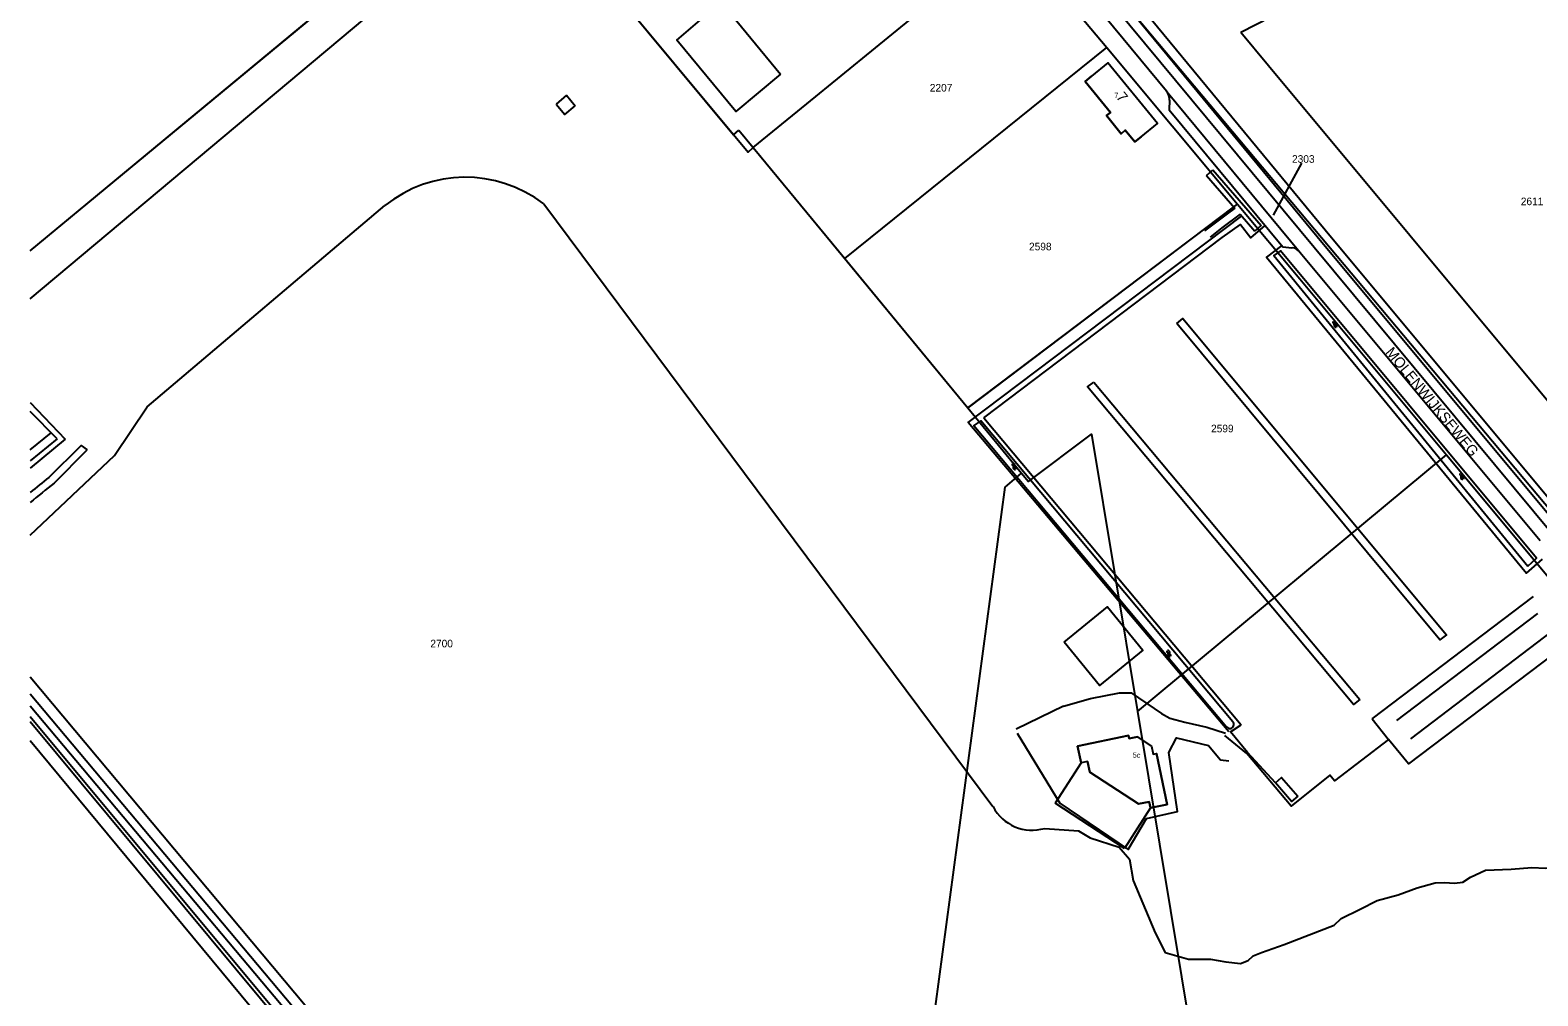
# Model space of a CAD drawing. Extents: x 148816 to 151297, y 399515 to 402500.
# Drawn here: x 148815.6 to 149173.6, y 401618.2 to 401847.5 of the extents above; entities that cross this region are included whole.
import ezdxf

# ---------------------------------------------------------------- set-up
doc = ezdxf.new("R2010")
doc.units = 0
for name, color, linetype in [('B01 Hoofdgebouw  [T] Norm', 7, 'Continuous'), ('B01 hoofgebouw', 7, 'Continuous'), ('G01 perceelsgrens', 7, 'Continuous'), ('G02 sectiegrens', 7, 'Continuous'), ('G04 Gemeentegrens [D] Gem', 7, 'Continuous'), ('S05 Water  Norm', 7, 'Continuous'), ('T04 Haag heg  [D] Gem', 7, 'Continuous'), ('T09 Insteek water  [D] Norm', 7, 'Continuous'), ('T09 Insteek water  [T] Norm', 7, 'Continuous'), ('V00 Kant verharding algemeen  [T] Norm', 7, 'Continuous'), ('V06 Kant onverhard  [D] Norm', 7, 'Continuous'), ('Z01 perceelnummer', 7, 'Continuous'), ('Z02 huisnummer', 7, 'Continuous'), ('Z02 Huisnummer  [Tekst] Norm', 7, 'Continuous'), ('Z06 straatnaam', 7, 'Continuous')]:
    doc.layers.add(name, color=color, linetype=linetype)

msp = doc.modelspace()

# ---------------------------------------------------------------- linework, layer by layer
at = {"layer": 'B01 Hoofdgebouw  [T] Norm'}
for p, q in [((149071.49, 401839.72), (149067.62, 401836.55)), ((149083.25, 401825.37), (149071.49, 401839.72)), ((148942.95, 401832.04), (148940.48, 401829.96)), ((149079.38, 401822.21), (149083.25, 401825.37)), ((149076.4, 401680.04), (149064.31, 401677.46)), ((149076.56, 401679.3), (149076.4, 401680.04)), ((149078.49, 401679.71), (149076.56, 401679.3)), ((149081.87, 401677.52), (149078.49, 401679.71)), ((149064.31, 401677.46), (149065.16, 401673.5)), ((149081.87, 401677.52), (149082.28, 401675.59)), ((149082.28, 401675.59), (149083.03, 401675.75)), ((149085.6, 401663.67), (149083.03, 401675.75)), ((149066.64, 401673.82), (149065.16, 401673.5)), ((149066.64, 401673.82), (149067.18, 401671.29)), ((149067.18, 401671.29), (149078.79, 401663.77)), ((149078.79, 401663.77), (149081.32, 401664.31)), ((149081.32, 401664.31), (149081.63, 401662.83)), ((149081.63, 401662.83), (149085.6, 401663.67))]:
    msp.add_line(p, q, dxfattribs=at)
for points in [[(149067.62, 401836.55), (149066.1, 401835.3), (149072.08, 401827.99), (149071.13, 401827.21), (149074.63, 401822.93), (149075.63, 401823.74), (149077.88, 401820.99), (149079.38, 401822.21)], [(148942.95, 401832.04), (148945.04, 401829.57)], [(148940.48, 401829.96), (148942.57, 401827.49), (148945.04, 401829.57)]]:
    msp.add_lwpolyline(points, dxfattribs=at)
at = {"layer": 'B01 hoofgebouw'}
for points in [[(148993.77, 401837.04), (148983.13, 401828.2), (148969.14, 401845.12), (148979.68, 401854.17), (148993.77, 401837.04)], [(149079.38, 401822.21), (149083.25, 401825.37), (149071.49, 401839.72), (149067.62, 401836.55)], [(149079.38, 401822.21), (149077.88, 401820.99), (149075.63, 401823.74), (149074.63, 401822.93), (149071.13, 401827.21), (149072.08, 401827.99), (149066.1, 401835.3), (149067.62, 401836.55)], [(149064.31, 401677.46), (149076.4, 401680.04), (149076.56, 401679.3), (149078.49, 401679.71), (149081.87, 401677.52), (149082.28, 401675.59), (149083.03, 401675.75), (149085.6, 401663.67), (149081.63, 401662.83), (149081.32, 401664.31), (149078.79, 401663.77), (149067.18, 401671.29), (149066.64, 401673.82), (149065.16, 401673.5), (149064.31, 401677.46)]]:
    msp.add_lwpolyline(points, dxfattribs=at)
at = {"layer": 'G01 perceelsgrens'}
for points in [[(149000, 401943.93), (149186.03, 401722.29)], [(148995.86, 401933.54), (148932.87, 401882.49), (148986.05, 401818.5), (148987.29, 401819.63)], [(149103.04, 401847.05), (149182.33, 401887.6)], [(149000, 401830.02), (149048.93, 401870.02)], [(149103.04, 401847.05), (149109.62, 401839.15)], [(149009.03, 401793.25), (149071.21, 401843.36)], [(149109.62, 401839.15), (149176.73, 401758.53)], [(148987.29, 401819.63), (149000, 401830.02)], [(148987.29, 401819.63), (148987.67, 401819.17), (149000, 401804.21)], [(149000, 401804.21), (149009.03, 401793.25)], [(149038.21, 401757.83), (149102.25, 401806.22)], [(149009.03, 401793.25), (149038.21, 401757.83)], [(149038.21, 401757.83), (149050.96, 401742.35)], [(149050.96, 401742.35), (149052.61, 401740.35), (149067.58, 401751.54), (149078.52, 401685.72)], [(149078.52, 401685.72), (149151.86, 401746.69)], [(149015.78, 401505.3), (149047.07, 401739.01), (149050.96, 401742.35)], [(149078.52, 401685.72), (149107.37, 401512.02)]]:
    msp.add_lwpolyline(points, dxfattribs=at)
at = {"layer": 'G02 sectiegrens'}
for points in [[(149048.93, 401870.02), (149049.26, 401869.63), (149071.21, 401843.36)], [(149071.21, 401843.36), (149102.25, 401806.22)], [(149102.25, 401806.22), (149117.03, 401788.48), (149151.86, 401746.69)], [(149151.86, 401746.69), (149227.52, 401655.89)]]:
    msp.add_lwpolyline(points, dxfattribs=at)
at = {"layer": 'G04 Gemeentegrens [D] Gem'}
msp.add_lwpolyline([(148815.61, 401795.14), (148928.11, 401888.28), (148942.08, 401899.6)], dxfattribs=at)
at = {"layer": 'S05 Water  Norm'}
for centre, start, end in [((149124.81, 401777.7), 337.91, 101.7651), ((149125.15, 401777.98), 337.91, 101.7651), ((149125.6, 401777.38), 157.91, 281.7651), ((149125.94, 401777.66), 157.91, 281.7651), ((149048.66, 401743.9), 338.0528, 101.9078), ((149049, 401744.19), 338.0528, 101.9078), ((149049.44, 401743.58), 158.0528, 281.9078), ((149049.79, 401743.87), 158.0528, 281.9078), ((149154.94, 401741.59), 337.2772, 101.1323), ((149155.29, 401741.87), 337.2772, 101.1323), ((149155.72, 401741.26), 157.2772, 281.1323), ((149156.07, 401741.54), 157.2772, 281.1323), ((149085.41, 401699.49), 339.0641, 102.9191), ((149085.75, 401699.78), 339.0641, 102.9191), ((149086.54, 401699.48), 159.0641, 282.9191), ((149086.2, 401699.19), 159.0641, 282.9191)]:
    msp.add_arc(centre, 0.425, start, end, dxfattribs=at)
at = {"layer": 'T04 Haag heg  [D] Gem'}
for p, q in [((148932.87, 401882.49), (148982.58, 401822.67)), ((148815.61, 401783.75), (148912.77, 401865.12)), ((148982.58, 401822.67), (148983.86, 401823.8)), ((148983.86, 401823.8), (148987.29, 401819.63)), ((148987.29, 401819.63), (149000, 401804.21)), ((149000, 401804.21), (149038.21, 401757.83)), ((149101.26, 401805.47), (149038.21, 401757.83)), ((148815.61, 401759.09), (148823.94, 401750.38)), ((148823.94, 401750.38), (148815.61, 401743.54)), ((148815.61, 401684.52), (148969.47, 401500)), ((149134.25, 401684), (149138.12, 401679.08))]:
    msp.add_line(p, q, dxfattribs=at)
for points in [[(149100.19, 401680.86), (149038.33, 401754.33), (149103.2, 401803.37)], [(149134.25, 401684), (149172.53, 401713.06)], [(149183.22, 401703.81), (149142.83, 401673.27), (149138.12, 401679.08), (149125.3, 401669.28), (149124.15, 401670.6), (149115.02, 401663.24), (149104.51, 401675.73)], [(149104.51, 401675.73), (149099.29, 401680.02)]]:
    msp.add_lwpolyline(points, dxfattribs=at)
at = {"layer": 'T09 Insteek water  [D] Norm'}
for p, q in [((148815.61, 401795.14), (148928.11, 401888.28)), ((148822.05, 401750.46), (148815.61, 401756.92))]:
    msp.add_line(p, q, dxfattribs=at)
at = {"layer": 'T09 Insteek water  [T] Norm'}
for p, q in [((149122.68, 401796.61), (149075.47, 401853.87)), ((149124.59, 401798.18), (149077.26, 401855.58)), ((149094.87, 401813.02), (149096.38, 401814.33)), ((149099.47, 401803.68), (149094.46, 401799.88)), ((149102.86, 401803.79), (149098.55, 401800.55)), ((149101.6, 401805.25), (149099.47, 401803.68)), ((149098.55, 401800.55), (149095.77, 401798.39)), ((149107.86, 401801.09), (149106.35, 401799.78)), ((148815.61, 401747.82), (148820.63, 401751.88)), ((148822.05, 401750.46), (148815.61, 401745.25)), ((148815.61, 401683.34), (148897.08, 401585.41)), ((148815.61, 401678.82), (148894.67, 401583.45))]:
    msp.add_line(p, q, dxfattribs=at)
for points in [[(149096.38, 401814.33), (149107.86, 401801.09)], [(149094.87, 401813.02), (149101.6, 401805.25)], [(148815.61, 401727.63), (148835.64, 401746.51), (148843.42, 401758.04), (148899.82, 401805.85)], [(148937.54, 401806.26), (149000, 401722.46)], [(149102.86, 401803.79), (149106.35, 401799.78)], [(149241.42, 401656.85), (149236.74, 401659.95), (149197.17, 401707.23), (149122.68, 401796.61)], [(149241.11, 401660.06), (149238.43, 401661.84), (149199.09, 401708.83), (149124.59, 401798.18)], [(149171.19, 401720.26), (149173.22, 401722.15), (149112.5, 401795.14), (149110.9, 401793.98), (149171.19, 401720.26)], [(149101.17, 401683.3), (149041.33, 401754.73), (149039.7, 401753.62), (149099.69, 401682.08)], [(149000, 401722.46), (149044.21, 401663.14)], [(148978.32, 401500), (148968.58, 401511.72), (148946.58, 401537.73), (148889.05, 401606.15), (148815.61, 401693.87)], [(149056.49, 401657.97), (149064.49, 401657.38), (149067.27, 401655.7), (149074.2, 401653.51), (149076.63, 401650.65), (149077.49, 401645.61), (149082.69, 401633.17), (149085.12, 401628.46), (149090.67, 401626.95), (149095.86, 401626.95), (149099.5, 401626.27)], [(149113.35, 401630.37), (149125.19, 401634.99), (149126.87, 401636.54), (149131.37, 401638.77), (149135.44, 401640.82), (149140.38, 401642.19), (149144.89, 401643.82), (149149.22, 401645.02), (149151.43, 401645.11), (149153.81, 401644.94), (149155.75, 401645.19), (149157.61, 401646.39), (149161.14, 401648.02), (149167.24, 401648.28), (149172.18, 401648.71), (149175.36, 401648.54), (149176.6, 401648.62)], [(149099.5, 401626.27), (149102.96, 401625.9), (149104.76, 401626.61), (149105.99, 401627.72), (149107.95, 401628.51), (149113.35, 401630.37)]]:
    msp.add_lwpolyline(points, dxfattribs=at)
for centre, radius, start, end in [((148918.94, 401782.03), 30.55, 52.481, 128.7462), ((149100.44, 401682.67), 0.962, 218.2344, 40.9189), ((149053.51, 401668.05), 10.51, 207.8661, 286.4913)]:
    msp.add_arc(centre, radius, start, end, dxfattribs=at)
at = {"layer": 'V00 Kant verharding algemeen  [T] Norm'}
for p, q in [((149085.43, 401833.03), (149052.73, 401872.49)), ((149068.15, 401763.91), (149131.29, 401688.56)), ((149042, 401755.44), (149103.1, 401682.52)), ((149065.16, 401673.5), (149058.99, 401663.93)), ((149081.63, 401662.83), (149075.46, 401653.22))]:
    msp.add_line(p, q, dxfattribs=at)
for points in [[(149120.49, 401795.94), (149000, 401941.07)], [(149086.14, 401830.88), (149086.01, 401828.6), (149113.02, 401796.06), (149115.2, 401795.84)], [(149042, 401755.44), (149098.65, 401798.27), (149103.01, 401801.35), (149105.41, 401798.2), (149108.82, 401801.12)], [(149112.78, 401796.35), (149109.14, 401793.64), (149170.92, 401718.54), (149174.69, 401721.87)], [(149117.17, 401794.73), (149174.09, 401726.34)], [(149229.83, 401664.3), (149120.49, 401795.94)], [(149087.84, 401777.83), (149089.3, 401779.05), (149151.9, 401703.92), (149150.33, 401702.74), (149087.84, 401777.83)], [(149131.29, 401688.56), (149129.8, 401687.36), (149066.62, 401762.78), (149068.15, 401763.91)], [(148820.08, 401741.32), (148827.71, 401748.91), (148829.18, 401747.82)], [(148821.29, 401739.95), (148829.18, 401747.82)], [(148975.36, 401500), (148961.02, 401517.64), (148944.76, 401537.45), (148925.53, 401560.15), (148904.91, 401583.51), (148815.61, 401689.84)], [(148973.02, 401500), (148959.61, 401516.48), (148943.36, 401536.28), (148924.15, 401558.96), (148903.54, 401582.32), (148815.61, 401687.01)], [(149111.3, 401668.77), (149104.67, 401676), (149100.6, 401680.86), (149103.1, 401682.52)], [(149116.57, 401665.63), (149115.06, 401664.38), (149111.3, 401668.77), (149112.72, 401670.08), (149116.57, 401665.63)], [(149075.46, 401653.22), (149058.99, 401663.93)]]:
    msp.add_lwpolyline(points, dxfattribs=at)
msp.add_lwpolyline([(149061.11, 401702.22), (149071.42, 401710.56), (149079.79, 401700.3), (149069.51, 401691.92)], close=True, dxfattribs=at)
for centre, radius, start, end in [((149083.04, 401831.04), 3.11, 356.9324, 39.7074), ((149114.77, 401792.76), 3.11, 39.2254, 81.9038), ((148983.29, 401534.16), 263.73, 128.2344, 129.4814), ((148983.29, 401534.16), 261.91, 128.211, 129.8102)]:
    msp.add_arc(centre, radius, start, end, dxfattribs=at)
at = {"layer": 'V06 Kant onverhard  [D] Norm'}
for p, q in [((149085.43, 401833.03), (149117.17, 401794.73)), ((149060.98, 401687), (149049.74, 401681.55))]:
    msp.add_line(p, q, dxfattribs=at)
for points in [[(149173.53, 401708.99), (149140, 401683.59)], [(149143.39, 401679.26), (149176.9, 401704.71)], [(149060.98, 401687), (149067.4, 401688.78), (149074.27, 401690.12), (149077.02, 401690.12), (149084.25, 401685.22), (149086.2, 401684.11), (149089.75, 401683.22), (149095.02, 401682), (149099.38, 401680.55)], [(149049.97, 401680.55), (149060.06, 401663.98), (149076.34, 401652.97), (149080.69, 401660.31)], [(149085.97, 401675.99), (149087.8, 401679.44), (149095.37, 401677.66), (149098.23, 401674.21), (149100.18, 401673.99)], [(149080.69, 401660.31), (149088.03, 401661.98), (149085.97, 401675.99)]]:
    msp.add_lwpolyline(points, dxfattribs=at)
at = {"layer": 'Z01 perceelnummer'}
msp.add_lwpolyline([(149117.44, 401815.92), (149110.77, 401803.6)], dxfattribs=at)

# ---------------------------------------------------------------- texts
for s, p in [('2207', (149029.21, 401832.93)), ('2303', (149115.21, 401816.02)), ('2611', (149169.53, 401805.95)), ('2598', (149052.77, 401795.23)), ('2599', (149095.99, 401752.02)), ('2700', (148910.63, 401700.96))]:
    msp.add_text(s, height=1.8, dxfattribs=at).set_placement(p)
at = {"layer": 'Z02 huisnummer'}
msp.add_text('7', height=2.5, rotation=309.358, dxfattribs=at).set_placement((149073.33, 401831.56))
at = {"layer": 'Z02 Huisnummer  [Tekst] Norm'}
for s, p in [('7', (149073.02, 401831.39)), ('5c', (149077.39, 401674.73))]:
    msp.add_text(s, height=1.25, dxfattribs=at).set_placement(p)
at = {"layer": 'Z06 straatnaam'}
msp.add_text('MOLENWIJKSEWEG', height=2.5, rotation=309.4829, dxfattribs=at).set_placement((149137.25, 401770.95))

doc.saveas('drawing.dxf')
